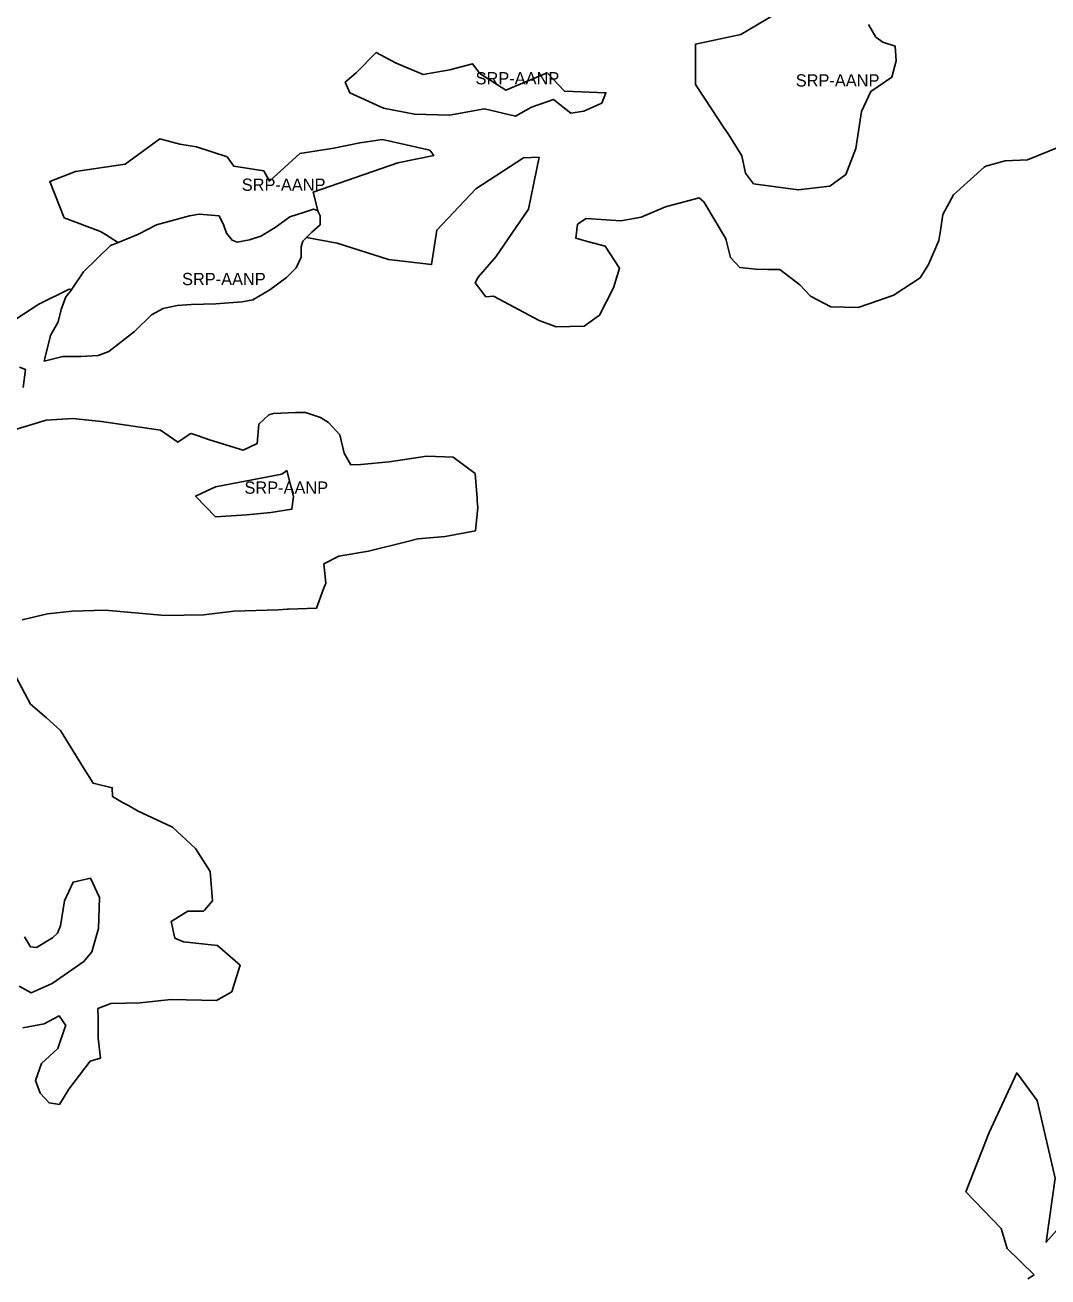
# Model space of a CAD drawing. Extents: x 598968 to 613553, y 4409678 to 4430833.
# Drawn here: x 608237 to 609240, y 4418851 to 4420079 of the extents above; entities that cross this region are included whole.
import ezdxf

# ---------------------------------------------------------------- set-up
doc = ezdxf.new("R2010")
doc.units = 0
doc.layers.add('Sòl Rústic Protegit', color=7, linetype='Continuous')
doc.layers.add('Sòl Rústic Protegit - Alt Nivell de Protecció', color=7, linetype='Continuous')

msp = doc.modelspace()

# ---------------------------------------------------------------- linework, layer by layer
at = {"layer": 'Sòl Rústic Protegit'}
for points in [[(609063.8505, 4420078.8906), (609071.1111, 4420066.5418), (609077.9917, 4420061.627), (609089.9129, 4420057.8906), (609090.9129, 4420043.3906), (609086.7879, 4420027.3906), (609066.0379, 4420013.3906), (609056.9129, 4419993.8906), (609051.3503, 4419957.3906), (609041.7255, 4419931.8906), (609026.0379, 4419920.3906), (608994.8505, 4419916.8906), (608951.2255, 4419922.8906), (608943.2879, 4419933.3906), (608939.7255, 4419950.3906), (608927.1005, 4419970.8906), (608921.7879, 4419978.3906), (608909.9129, 4419996.3906), (608894.1803, 4420020.3432), (608894.1803, 4420059.6612), (608938.8503, 4420069.3906), (608981.1005, 4420094.3906)], [(608227.9673, 4419790.1844), (608250.6547, 4419804.6844), (608279.7173, 4419819.1844), (608280.7797, 4419819.6844), (608282.6731, 4419818.9412), (608283.1177, 4419819.5102), (608294.3677, 4419836.5102), (608320.9301, 4419862.5102), (608327.6801, 4419865.01), (608327.8677, 4419865.5098), (608315.9301, 4419873.0098), (608311.0551, 4419876.0098), (608275.5551, 4419889.5098), (608261.3051, 4419925.0098), (608286.6177, 4419935.0098), (608335.1113, 4419942.0716), (608369.1043, 4419966.9126), (608388.7157, 4419961.683), (608405.0585, 4419959.068), (608435.1293, 4419949.2624), (608441.6665, 4419940.1104), (608471.0835, 4419935.5344), (608476.6177, 4419925.5098), (608506.3843, 4419952.531), (608539.7235, 4419957.7606), (608565.2183, 4419962.9904), (608587.4445, 4419966.259), (608633.8583, 4419955.7994), (608637.7805, 4419950.5698), (608602.4799, 4419943.379), (608519.4583, 4419914.6156), (608524.4301, 4419895.51), (608526.2427, 4419891.5102), (608526.2427, 4419882.5102), (608518.2425, 4419875.5102), (608512.9593, 4419870.227), (608543.1547, 4419864.6844), (608593.3423, 4419848.6844), (608635.6547, 4419843.6844), (608640.5833, 4419877.5484), (608678.9157, 4419917.8634), (608725.8399, 4419948.2652), (608741.0405, 4419948.926), (608730.4661, 4419898.0366), (608698.7173, 4419851.1844), (608681.2797, 4419831.1844), (608678.2173, 4419825.6844), (608688.7797, 4419812.1844), (608696.4047, 4419812.6844), (608741.0923, 4419788.6844), (608757.8423, 4419782.6844), (608785.2797, 4419783.1844), (608800.3423, 4419794.1844), (608813.7797, 4419820.6844), (608819.7173, 4419840.1844), (608805.8423, 4419861.6844), (608788.4673, 4419866.1844), (608776.8423, 4419869.6844), (608778.4673, 4419883.1844), (608787.2797, 4419888.6844), (608821.2173, 4419886.6844), (608840.9047, 4419890.1844), (608864.9673, 4419900.1844), (608897.9673, 4419909.1844), (608902.5297, 4419905.1844), (608923.8423, 4419869.6844), (608924.4047, 4419867.6844), (608928.7173, 4419850.6844), (608937.9047, 4419840.6844), (608953.2797, 4419839.1844), (608964.7797, 4419838.6844), (608976.9673, 4419838.6844), (608996.4673, 4419823.6844), (609006.9673, 4419812.6844), (609026.9673, 4419802.1844), (609053.8423, 4419801.6844), (609064.0923, 4419805.1844), (609088.7173, 4419813.6844), (609089.9673, 4419814.6844), (609114.5297, 4419830.6844), (609122.5297, 4419843.6844), (609132.8423, 4419867.1844), (609134.4047, 4419877.1844), (609136.7173, 4419892.6844), (609147.0923, 4419912.1844), (609177.1547, 4419939.1844), (609178.9047, 4419940.1844), (609197.7463, 4419945.2384), (609219.7643, 4419946.4964), (609251.2187, 4419959.0782)], [(608235.2797, 4419723.1844), (608237.4673, 4419740.6844), (608231.5297, 4419743.1844)], [(608234.2797, 4419495.1844), (608259.0297, 4419501.1844), (608283.2797, 4419503.6844), (608315.7797, 4419504.6844), (608374.0923, 4419499.6844), (608412.4047, 4419500.1844), (608441.7173, 4419503.6844), (608485.0923, 4419505.1844), (608494.0297, 4419505.6844), (608495.2797, 4419505.6844), (608522.7797, 4419506.6844), (608529.6547, 4419525.6844), (608531.7797, 4419531.1844), (608530.0923, 4419550.1844), (608544.5923, 4419557.6844), (608573.8423, 4419562.6844), (608610.5297, 4419571.6844), (608622.1547, 4419574.6844), (608648.9047, 4419577.1844), (608678.7797, 4419582.6844), (608680.8423, 4419605.6844), (608680.3423, 4419611.6844), (608680.1547, 4419614.6844), (608678.1547, 4419638.6844), (608656.6547, 4419654.6844), (608631.0923, 4419655.6844), (608594.1547, 4419650.1844), (608566.0923, 4419647.6844), (608556.5297, 4419647.1844), (608549.9047, 4419658.6844), (608545.5923, 4419676.6844), (608534.4673, 4419688.6844), (608526.7173, 4419693.6844), (608511.9047, 4419698.6844), (608502.2797, 4419698.6844), (608480.5923, 4419697.6844), (608476.1547, 4419696.1844), (608466.1547, 4419687.1844), (608464.6547, 4419668.1844), (608456.9673, 4419664.6844), (608450.7797, 4419661.6844), (608417.9673, 4419671.6844), (608405.8423, 4419676.1844), (608399.9047, 4419678.1844), (608398.9673, 4419677.6844), (608386.7173, 4419669.6844), (608369.8423, 4419681.1844), (608312.0923, 4419689.6844), (608283.9047, 4419692.6844), (608257.7797, 4419691.1844), (608214.6547, 4419678.1844)], [(608234.9673, 4419095.1844), (608255.9673, 4419099.1844), (608270.4047, 4419107.1844), (608277.0923, 4419097.6844), (608276.5297, 4419096.1844), (608269.3423, 4419075.1844), (608253.1547, 4419060.1844), (608247.2173, 4419043.6844), (608252.0297, 4419031.1844), (608260.5923, 4419021.6844), (608270.8423, 4419020.1844), (608280.0297, 4419035.1844), (608301.0297, 4419062.6844), (608311.1547, 4419065.6844), (608308.7173, 4419085.1844), (608308.6547, 4419104.6844), (608308.5923, 4419114.1844), (608321.2173, 4419119.1844), (608349.9673, 4419119.6844), (608379.9047, 4419123.1844), (608380.4673, 4419123.1844), (608424.6547, 4419122.1844), (608439.7797, 4419130.6844), (608442.5297, 4419139.1844), (608448.0297, 4419156.6844), (608425.7797, 4419176.1844), (608392.4673, 4419179.6844), (608384.0297, 4419183.1844), (608380.4047, 4419199.6844), (608396.7797, 4419209.6844), (608412.0923, 4419209.6844), (608412.9673, 4419210.6844), (608420.7797, 4419219.6844), (608418.7173, 4419248.6844), (608404.0923, 4419271.1844), (608381.7797, 4419292.1844), (608347.4673, 4419308.1844), (608338.5297, 4419313.1844), (608332.5923, 4419316.1844), (608322.8423, 4419322.1844), (608322.5923, 4419330.6844), (608303.8423, 4419335.1844), (608294.5297, 4419350.1844), (608271.9047, 4419386.6844), (608258.2173, 4419399.1844), (608242.5923, 4419412.6844), (608228.5297, 4419439.1844)], [(608236.4047, 4419184.6844), (608242.4047, 4419174.6844), (608248.2173, 4419174.1844), (608263.9047, 4419183.6844), (608268.9047, 4419188.1844), (608271.9047, 4419195.1844), (608275.7173, 4419219.6844), (608284.1547, 4419238.1844), (608301.3423, 4419242.1844), (608310.1547, 4419223.1844), (608309.0297, 4419192.6844), (608302.5923, 4419169.6844), (608294.5923, 4419160.1844), (608263.8423, 4419138.6844), (608242.9673, 4419129.6844), (608231.2797, 4419136.1844)], [(609258.2821, 4418908.1436), (609238.1575, 4418885.0778), (609246.8009, 4418947.8064), (609229.0569, 4419024.0006), (609209.2257, 4419051.1382), (609182.0881, 4418992.6878), (609159.2961, 4418934.579), (609193.8137, 4418898.4434), (609199.8317, 4418878.9184), (609226.1739, 4418853.1388), (609220.1603, 4418849.2548)]]:
    msp.add_lwpolyline(points, dxfattribs=at)
for points in [[(608600.2873, 4420041.564), (608627.4633, 4420030.0806), (608653.5729, 4420034.688), (608675.7247, 4420040.564), (608682.9747, 4420031.064), (608708.2873, 4420014.564), (608748.7959, 4420031.6164), (608765.7873, 4420013.564), (608806.5373, 4420012.064), (608802.4747, 4420002.064), (608784.7873, 4419994.064), (608772.0373, 4419992.064), (608754.9393, 4420005.5068), (608733.4373, 4419997.8276), (608717.7873, 4419989.064), (608687.3617, 4419996.2916), (608653.2247, 4419990.064), (608618.7247, 4419991.064), (608588.5373, 4419997.064), (608555.5997, 4420012.064), (608550.9123, 4420022.564), (608561.5373, 4420031.564), (608581.3875, 4420051.5826)], [(608454.4657, 4419598.2152), (608423.8407, 4419596.2152), (608404.2157, 4419616.7152), (608423.8407, 4419625.7152), (608488.7157, 4419638.2152), (608493.7783, 4419641.7152), (608500.0907, 4419616.2152), (608498.4657, 4419603.7152), (608478.0907, 4419600.7152)]]:
    msp.add_lwpolyline(points, close=True, dxfattribs=at)
at = {"layer": 'Sòl Rústic Protegit - Alt Nivell de Protecció'}
for points in [[(608981.1005, 4420094.3906), (608938.8503, 4420069.3906), (608894.1803, 4420059.6612), (608894.1803, 4420020.3432), (608909.9129, 4419996.3906), (608921.7879, 4419978.3906), (608927.1005, 4419970.8906), (608939.7255, 4419950.3906), (608943.2879, 4419933.3906), (608951.2255, 4419922.8906), (608994.8505, 4419916.8906), (609026.0379, 4419920.3906), (609041.7255, 4419931.8906), (609051.3503, 4419957.3906), (609056.9129, 4419993.8906), (609066.0379, 4420013.3906), (609086.7879, 4420027.3906), (609090.9129, 4420043.3906), (609089.9129, 4420057.8906), (609077.9917, 4420061.627), (609071.1111, 4420066.5418), (609063.8505, 4420078.8906)], [(609251.2187, 4419959.0782), (609219.7643, 4419946.4964), (609197.7463, 4419945.2384), (609178.9047, 4419940.1844), (609177.1547, 4419939.1844), (609147.0923, 4419912.1844), (609136.7173, 4419892.6844), (609134.4047, 4419877.1844), (609132.8423, 4419867.1844), (609122.5297, 4419843.6844), (609114.5297, 4419830.6844), (609089.9673, 4419814.6844), (609088.7173, 4419813.6844), (609064.0923, 4419805.1844), (609053.8423, 4419801.6844), (609026.9673, 4419802.1844), (609006.9673, 4419812.6844), (608996.4673, 4419823.6844), (608976.9673, 4419838.6844), (608964.7797, 4419838.6844), (608953.2797, 4419839.1844), (608937.9047, 4419840.6844), (608928.7173, 4419850.6844), (608924.4047, 4419867.6844), (608923.8423, 4419869.6844), (608902.5297, 4419905.1844), (608897.9673, 4419909.1844), (608864.9673, 4419900.1844), (608840.9047, 4419890.1844), (608821.2173, 4419886.6844), (608787.2797, 4419888.6844), (608778.4673, 4419883.1844), (608776.8423, 4419869.6844), (608788.4673, 4419866.1844), (608805.8423, 4419861.6844), (608819.7173, 4419840.1844), (608813.7797, 4419820.6844), (608800.3423, 4419794.1844), (608785.2797, 4419783.1844), (608757.8423, 4419782.6844), (608741.0923, 4419788.6844), (608696.4047, 4419812.6844), (608688.7797, 4419812.1844), (608678.2173, 4419825.6844), (608681.2797, 4419831.1844), (608698.7173, 4419851.1844), (608730.4661, 4419898.0366), (608741.0405, 4419948.926), (608725.8399, 4419948.2652), (608678.9157, 4419917.8634), (608640.5833, 4419877.5484), (608635.6547, 4419843.6844), (608593.3423, 4419848.6844), (608543.1547, 4419864.6844), (608512.9593, 4419870.227), (608511.2425, 4419868.5102), (608509.3677, 4419866.5102), (608507.7425, 4419861.0102), (608507.7425, 4419858.5102), (608507.7425, 4419851.0102), (608502.9299, 4419840.5102), (608493.2427, 4419831.0102), (608477.1801, 4419819.0102), (608460.2425, 4419809.0102), (608449.8051, 4419807.0102), (608423.9927, 4419805.0102), (608399.8677, 4419804.5102), (608386.1801, 4419803.5102), (608372.4925, 4419800.5102), (608361.1801, 4419794.5102), (608344.3051, 4419778.0102), (608319.3049, 4419758.5102), (608308.8675, 4419754.5102), (608291.9301, 4419753.5102), (608274.2425, 4419753.5102), (608255.7427, 4419749.0102), (608256.3917, 4419751.5308), (608262.1801, 4419774.0102), (608269.4301, 4419787.5102), (608272.6177, 4419799.5102), (608277.1801, 4419812.0102), (608277.4301, 4419812.5102), (608278.2427, 4419813.5102), (608281.5549, 4419817.5102), (608282.6731, 4419818.9412), (608280.7797, 4419819.6844), (608279.7173, 4419819.1844), (608250.6547, 4419804.6844), (608227.9673, 4419790.1844)], [(608231.5297, 4419743.1844), (608237.4673, 4419740.6844), (608235.2797, 4419723.1844)], [(608214.6547, 4419678.1844), (608257.7797, 4419691.1844), (608283.9047, 4419692.6844), (608312.0923, 4419689.6844), (608369.8423, 4419681.1844), (608386.7173, 4419669.6844), (608398.9673, 4419677.6844), (608399.9047, 4419678.1844), (608405.8423, 4419676.1844), (608417.9673, 4419671.6844), (608450.7797, 4419661.6844), (608456.9673, 4419664.6844), (608464.6547, 4419668.1844), (608466.1547, 4419687.1844), (608476.1547, 4419696.1844), (608480.5923, 4419697.6844), (608502.2797, 4419698.6844), (608511.9047, 4419698.6844), (608526.7173, 4419693.6844), (608534.4673, 4419688.6844), (608545.5923, 4419676.6844), (608549.9047, 4419658.6844), (608556.5297, 4419647.1844), (608566.0923, 4419647.6844), (608594.1547, 4419650.1844), (608631.0923, 4419655.6844), (608656.6547, 4419654.6844), (608678.1547, 4419638.6844), (608680.1547, 4419614.6844), (608680.3423, 4419611.6844), (608680.8423, 4419605.6844), (608678.7797, 4419582.6844), (608648.9047, 4419577.1844), (608622.1547, 4419574.6844), (608610.5297, 4419571.6844), (608573.8423, 4419562.6844), (608544.5923, 4419557.6844), (608530.0923, 4419550.1844), (608531.7797, 4419531.1844), (608529.6547, 4419525.6844), (608522.7797, 4419506.6844), (608495.2797, 4419505.6844), (608494.0297, 4419505.6844), (608485.0923, 4419505.1844), (608441.7173, 4419503.6844), (608412.4047, 4419500.1844), (608374.0923, 4419499.6844), (608315.7797, 4419504.6844), (608283.2797, 4419503.6844), (608259.0297, 4419501.1844), (608234.2797, 4419495.1844)], [(608228.5297, 4419439.1844), (608242.5923, 4419412.6844), (608258.2173, 4419399.1844), (608271.9047, 4419386.6844), (608294.5297, 4419350.1844), (608303.8423, 4419335.1844), (608322.5923, 4419330.6844), (608322.8423, 4419322.1844), (608332.5923, 4419316.1844), (608338.5297, 4419313.1844), (608347.4673, 4419308.1844), (608381.7797, 4419292.1844), (608404.0923, 4419271.1844), (608418.7173, 4419248.6844), (608420.7797, 4419219.6844), (608412.9673, 4419210.6844), (608412.0923, 4419209.6844), (608396.7797, 4419209.6844), (608380.4047, 4419199.6844), (608384.0297, 4419183.1844), (608392.4673, 4419179.6844), (608425.7797, 4419176.1844), (608448.0297, 4419156.6844), (608442.5297, 4419139.1844), (608439.7797, 4419130.6844), (608424.6547, 4419122.1844), (608380.4673, 4419123.1844), (608379.9047, 4419123.1844), (608349.9673, 4419119.6844), (608321.2173, 4419119.1844), (608308.5923, 4419114.1844), (608308.6547, 4419104.6844), (608308.7173, 4419085.1844), (608311.1547, 4419065.6844), (608301.0297, 4419062.6844), (608280.0297, 4419035.1844), (608270.8423, 4419020.1844), (608260.5923, 4419021.6844), (608252.0297, 4419031.1844), (608247.2173, 4419043.6844), (608253.1547, 4419060.1844), (608269.3423, 4419075.1844), (608276.5297, 4419096.1844), (608277.0923, 4419097.6844), (608270.4047, 4419107.1844), (608255.9673, 4419099.1844), (608234.9673, 4419095.1844)], [(608231.2797, 4419136.1844), (608242.9673, 4419129.6844), (608263.8423, 4419138.6844), (608294.5923, 4419160.1844), (608302.5923, 4419169.6844), (608309.0297, 4419192.6844), (608310.1547, 4419223.1844), (608301.3423, 4419242.1844), (608284.1547, 4419238.1844), (608275.7173, 4419219.6844), (608271.9047, 4419195.1844), (608268.9047, 4419188.1844), (608263.9047, 4419183.6844), (608248.2173, 4419174.1844), (608242.4047, 4419174.6844), (608236.4047, 4419184.6844)], [(609220.1603, 4418849.2548), (609226.1739, 4418853.1388), (609199.8317, 4418878.9184), (609193.8137, 4418898.4434), (609159.2961, 4418934.579), (609182.0881, 4418992.6878), (609209.2257, 4419051.1382), (609229.0569, 4419024.0006), (609246.8009, 4418947.8064), (609238.1575, 4418885.0778), (609258.2821, 4418908.1436)]]:
    msp.add_lwpolyline(points, dxfattribs=at)
for points in [[(608600.2873, 4420041.564), (608581.3875, 4420051.5826), (608561.5373, 4420031.564), (608550.9123, 4420022.564), (608555.5997, 4420012.064), (608588.5373, 4419997.064), (608618.7247, 4419991.064), (608653.2247, 4419990.064), (608687.3617, 4419996.2916), (608717.7873, 4419989.064), (608733.4373, 4419997.8276), (608754.9393, 4420005.5068), (608772.0373, 4419992.064), (608784.7873, 4419994.064), (608802.4747, 4420002.064), (608806.5373, 4420012.064), (608765.7873, 4420013.564), (608748.7959, 4420031.6164), (608708.2873, 4420014.564), (608682.9747, 4420031.064), (608675.7247, 4420040.564), (608653.5729, 4420034.688), (608627.4633, 4420030.0806)], [(608524.4301, 4419895.51), (608519.4583, 4419914.6156), (608602.4799, 4419943.379), (608637.7805, 4419950.5698), (608633.8583, 4419955.7994), (608587.4445, 4419966.259), (608565.2183, 4419962.9904), (608539.7235, 4419957.7606), (608506.3843, 4419952.531), (608476.6177, 4419925.5098), (608471.0835, 4419935.5344), (608441.6665, 4419940.1104), (608435.1293, 4419949.2624), (608405.0585, 4419959.068), (608388.7157, 4419961.683), (608369.1043, 4419966.9126), (608335.1113, 4419942.0716), (608286.6177, 4419935.0098), (608261.3051, 4419925.0098), (608275.5551, 4419889.5098), (608311.0551, 4419876.0098), (608315.9301, 4419873.0098), (608327.8677, 4419865.5098), (608327.6801, 4419865.01), (608348.3051, 4419873.51), (608366.0551, 4419882.51), (608398.2427, 4419891.51), (608407.9301, 4419893.01), (608427.2427, 4419891.51), (608432.0551, 4419882.01), (608434.4927, 4419874.51), (608440.1177, 4419867.51), (608444.9301, 4419865.51), (608456.9927, 4419868.01), (608468.3051, 4419871.51), (608471.5551, 4419873.51), (608482.3051, 4419880.01), (608485.9927, 4419882.51), (608496.4927, 4419890.51), (608510.8677, 4419895.01), (608519.8051, 4419898.01), (608523.8677, 4419896.51)], [(608524.4301, 4419895.51), (608523.8677, 4419896.51), (608519.8051, 4419898.01), (608510.8677, 4419895.01), (608496.4927, 4419890.51), (608485.9927, 4419882.51), (608482.3051, 4419880.01), (608471.5551, 4419873.51), (608468.3051, 4419871.51), (608456.9927, 4419868.01), (608444.9301, 4419865.51), (608440.1177, 4419867.51), (608434.4927, 4419874.51), (608432.0551, 4419882.01), (608427.2427, 4419891.51), (608407.9301, 4419893.01), (608398.2427, 4419891.51), (608366.0551, 4419882.51), (608348.3051, 4419873.51), (608327.6801, 4419865.01), (608320.9301, 4419862.5102), (608294.3677, 4419836.5102), (608283.1177, 4419819.5102), (608282.6731, 4419818.9412), (608281.5549, 4419817.5102), (608278.2427, 4419813.5102), (608277.4301, 4419812.5102), (608277.1801, 4419812.0102), (608272.6177, 4419799.5102), (608269.4301, 4419787.5102), (608262.1801, 4419774.0102), (608256.3917, 4419751.5308), (608255.7427, 4419749.0102), (608274.2425, 4419753.5102), (608291.9301, 4419753.5102), (608308.8675, 4419754.5102), (608319.3049, 4419758.5102), (608344.3051, 4419778.0102), (608361.1801, 4419794.5102), (608372.4925, 4419800.5102), (608386.1801, 4419803.5102), (608399.8677, 4419804.5102), (608423.9927, 4419805.0102), (608449.8051, 4419807.0102), (608460.2425, 4419809.0102), (608477.1801, 4419819.0102), (608493.2427, 4419831.0102), (608502.9299, 4419840.5102), (608507.7425, 4419851.0102), (608507.7425, 4419858.5102), (608507.7425, 4419861.0102), (608509.3677, 4419866.5102), (608511.2425, 4419868.5102), (608512.9593, 4419870.227), (608518.2425, 4419875.5102), (608526.2427, 4419882.5102), (608526.2427, 4419891.5102)], [(608454.4657, 4419598.2152), (608478.0907, 4419600.7152), (608498.4657, 4419603.7152), (608500.0907, 4419616.2152), (608493.7783, 4419641.7152), (608488.7157, 4419638.2152), (608423.8407, 4419625.7152), (608404.2157, 4419616.7152), (608423.8407, 4419596.2152)]]:
    msp.add_lwpolyline(points, close=True, dxfattribs=at)

# ---------------------------------------------------------------- texts
for p in [(608678.7248, 4420020.3233), (608992.5466, 4420018.2558), (608449.5428, 4419915.9613), (608390.9927, 4419823.5101), (608452.1532, 4419618.9652)]:
    msp.add_text('SRP-AANP', height=12, dxfattribs=at).set_placement(p)

doc.saveas('drawing.dxf')
